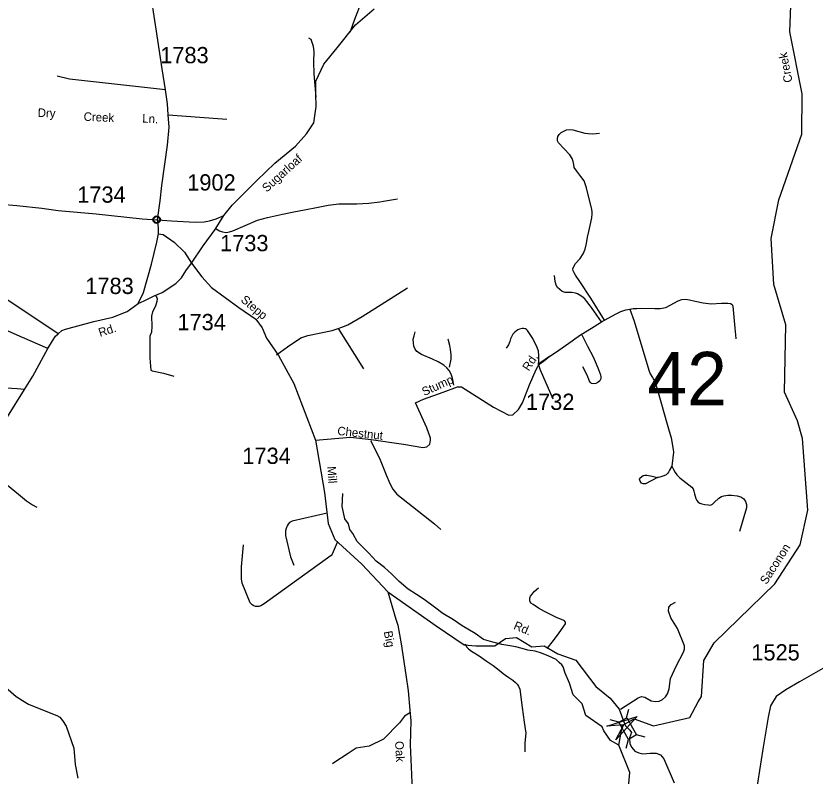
# Model space of a CAD drawing. Extents: x 884530 to 1028605, y 526725 to 653634.
# Drawn here: x 996441 to 1002580, y 595376 to 601215 of the extents above; entities that cross this region are included whole.
import ezdxf

# ---------------------------------------------------------------- set-up
doc = ezdxf.new("R2010")
doc.units = 0
for name, color, linetype in [('Exist Civil Demographics Community CELL', 7, 'Continuous'), ('Exist Hydrographic Creek Single Shore', 7, 'Continuous'), ('Exist Hydrographic Creek Single Shore Label', 7, 'Continuous'), ('Exist Hydrographic Misc Water Feature', 7, 'Continuous'), ('Exist Road Non-System Type 51', 7, 'Continuous'), ('Exist Road Non-System Type 51 Label', 7, 'Continuous'), ('Exist Road Secondary Structure Standard Bridge Attributed CELL', 7, 'Continuous'), ('Exist Road Secondary Structure Standard Bridge CELL', 7, 'Continuous'), ('Exist Road Secondary Structure Standard Bridge Number Label', 7, 'Continuous'), ('Exist Road Secondary Type 51 Attributed', 7, 'Continuous'), ('Exist Road Secondary Type 51 Label', 7, 'Continuous'), ('Exist Road Secondary Type 51 Number Label', 7, 'Continuous')]:
    doc.layers.add(name, color=color, linetype=linetype)

msp = doc.modelspace()

# ---------------------------------------------------------------- linework, layer by layer
at = {"layer": 'Exist Civil Demographics Community CELL'}
msp.add_lwpolyline([(997498.3, 599653.7), (997498.6, 599655.4), (997499.2, 599657.4), (997500.1, 599659.6), (997501, 599661.4), (997502, 599663.1), (997503.1, 599664.7), (997504.3, 599666), (997505.7, 599667.4), (997507.4, 599668.8), (997509.1, 599669.9), (997510.6, 599670.8), (997512.1, 599671.6), (997513.8, 599672.3), (997515.5, 599672.8), (997516.8, 599673.2), (997518.3, 599673.4), (997519.5, 599673.6), (997521.5, 599673.7), (997522.8, 599673.7), (997524.6, 599673.6), (997526.1, 599673.4), (997527.5, 599673.1), (997529.1, 599672.6), (997530.6, 599672), (997532.7, 599671.1), (997534.6, 599670.1), (997536.1, 599669), (997537.7, 599667.8), (997538.7, 599666.8), (997540, 599665.5), (997541.1, 599664.1), (997542.1, 599662.7), (997543, 599661.1), (997543.8, 599659.6), (997544.4, 599658), (997544.9, 599656.5), (997545.3, 599655.1), (997545.6, 599653.3), (997545.8, 599651.8), (997545.9, 599650), (997545.8, 599648.2), (997545.6, 599646.5), (997545.4, 599644.8), (997544.9, 599642.9), (997544.3, 599641.2), (997543.6, 599639.6), (997542.6, 599637.8), (997541.6, 599636.2), (997540.6, 599634.7), (997539.3, 599633.3), (997537.7, 599631.8), (997536.1, 599630.5), (997534.6, 599629.5), (997533.3, 599628.7), (997531.2, 599627.7), (997529, 599626.9), (997527.2, 599626.5), (997525.2, 599626.1), (997523.9, 599625.9), (997522.5, 599625.8), (997520.8, 599625.8), (997519.5, 599626), (997517.8, 599626.2), (997516, 599626.6), (997514.6, 599627), (997513, 599627.6), (997511.6, 599628.2), (997510.4, 599628.8), (997508.3, 599630.1), (997506.6, 599631.4), (997505.1, 599632.8), (997503.8, 599634.2), (997502.8, 599635.4), (997501.9, 599636.7), (997500.6, 599638.9), (997500.1, 599640), (997499.6, 599641.2), (997498.8, 599643.7), (997498.3, 599645.8), (997498.1, 599647.4), (997498, 599649.3), (997498, 599650.8), (997498.2, 599652.7)], close=True, dxfattribs=at)
msp.add_lwpolyline([(997498.3, 599653.7), (997498.6, 599655.4), (997499.2, 599657.4), (997500.1, 599659.6), (997501, 599661.4), (997502, 599663.1), (997503.1, 599664.7), (997504.3, 599666), (997505.7, 599667.4), (997507.4, 599668.8), (997509.1, 599669.9), (997510.6, 599670.8), (997512.1, 599671.6), (997513.8, 599672.3), (997515.5, 599672.8), (997516.8, 599673.2), (997518.3, 599673.4), (997519.5, 599673.6), (997521.5, 599673.7), (997522.8, 599673.7), (997524.6, 599673.6), (997526.1, 599673.4), (997527.5, 599673.1), (997529.1, 599672.6), (997530.6, 599672), (997532.7, 599671.1), (997534.6, 599670.1), (997536.1, 599669), (997537.7, 599667.8), (997538.7, 599666.8), (997540, 599665.5), (997541.1, 599664.1), (997542.1, 599662.7), (997543, 599661.1), (997543.8, 599659.6), (997544.4, 599658), (997544.9, 599656.5), (997545.3, 599655.1), (997545.6, 599653.3), (997545.8, 599651.8), (997545.9, 599650), (997545.8, 599648.2), (997545.6, 599646.5), (997545.4, 599644.8), (997544.9, 599642.9), (997544.3, 599641.2), (997543.6, 599639.6), (997542.6, 599637.8), (997541.6, 599636.2), (997540.6, 599634.7), (997539.3, 599633.3), (997537.7, 599631.8), (997536.1, 599630.5), (997534.6, 599629.5), (997533.3, 599628.7), (997531.2, 599627.7), (997529, 599626.9), (997527.2, 599626.5), (997525.2, 599626.1), (997523.9, 599625.9), (997522.5, 599625.8), (997520.8, 599625.8), (997519.5, 599626), (997517.8, 599626.2), (997516, 599626.6), (997514.6, 599627), (997513, 599627.6), (997511.6, 599628.2), (997510.4, 599628.8), (997508.3, 599630.1), (997506.6, 599631.4), (997505.1, 599632.8), (997503.8, 599634.2), (997502.8, 599635.4), (997501.9, 599636.7), (997500.6, 599638.9), (997500.1, 599640), (997499.6, 599641.2), (997498.8, 599643.7), (997498.3, 599645.8), (997498.1, 599647.4), (997498, 599649.3), (997498, 599650.8), (997498.2, 599652.7)], close=True, dxfattribs=at)
for centre, radius in [((997522, 599649.9), 28.8), ((997522, 599649.9), 28.8), ((997521.9, 599650), 23.4), ((997521.9, 599650), 23.4)]:
    msp.add_circle(centre, radius, dxfattribs=at)
at = {"layer": 'Exist Hydrographic Creek Single Shore'}
for points in [[(1001072.7, 595612.7), (1001101.1, 595766.4), (1001190.1, 595816.8), (1001337.8, 595760.8), (1001616.9, 595824.8), (1001682.4, 595945), (1001708.5, 595987.2), (1001726.4, 596262.5), (1001805.8, 596398.7), (1002271.3, 596852.1), (1002464.9, 597153.4), (1002523.6, 597418.1), (1002483.7, 597970.3), (1002446.4, 598105.6), (1002345.4, 598324.2), (1002354.5, 598842.6), (1002264.6, 599152.9), (1002242.9, 599504.5), (1002302.9, 599801.9), (1002478.2, 600307.1), (1002480.2, 600615.5), (1002387.6, 601093.3), (1002401.4, 601500)], [(1001026.8, 592298.9), (1001095.5, 592539.8), (1001114.9, 592638.7), (1001081.4, 592758.7), (1001046.1, 592944.1), (1001079.6, 593168.3), (1001169.4, 593519.9), (1001155.4, 593679.7), (1001178.8, 593811.2), (1001192.9, 593952.1), (1001151.1, 594272.1), (1001007.6, 594468.6), (1000969.5, 594577.7), (1000975.4, 594751.5), (1001114.6, 594922.6), (1001156.5, 595402.4), (1001072.7, 595612.7)]]:
    msp.add_lwpolyline(points, dxfattribs=at)
at = {"layer": 'Exist Hydrographic Misc Water Feature'}
msp.add_lwpolyline([(1001072.7, 595612.7), (1001009.9, 595649), (1000958.3, 595723), (1000944.2, 595754.7), (1000819.8, 595841.6), (1000791.7, 595930.8), (1000721.3, 596001.3), (1000693.1, 596090.6), (1000660.3, 596165.7), (1000644.9, 596215.9), (1000633.6, 596230.4), (1000614.3, 596249.3), (1000591.1, 596270.3), (1000536.1, 596296.6), (1000478.9, 596320.9), (1000429.4, 596335), (1000373.6, 596343.3), (1000330, 596355.1), (1000280.4, 596369.2), (1000174.9, 596387.5), (1000103.4, 596404.5), (1000032.1, 596425.5), (999969.8, 596470.2), (999868.1, 596530.4), (999801.9, 596577.3), (999721.7, 596624.7), (999655.6, 596673.5), (999578, 596732.8), (999517.4, 596771.3), (999454.9, 596812), (999385.2, 596871), (999327.5, 596927.5), (999273.4, 596977.8), (999209.4, 597026.6), (999151.9, 597089.1), (999063.3, 597176.9), (999027.9, 597240.5), (999007.1, 597269.5), (998995, 597314), (998968.4, 597351.2), (998958.5, 597399.7), (998946.5, 597446.3), (998952.7, 597546.3)], dxfattribs=at)
at = {"layer": 'Exist Road Non-System Type 51'}
for p, q in [((997611.6, 600454.6), (998061.9, 600422.4)), ((1000938.7, 598864.5), (1000963.7, 598878.4)), ((996490.5, 598745), (996309.4, 598823.1)), ((998915.5, 598814.8), (999111.1, 598505.3)), ((996685.4, 598661), (996490.5, 598745))]:
    msp.add_line(p, q, dxfattribs=at)
for points in [[(999007.4, 601089.3), (999052, 601211.7), (999068.3, 601249.1), (999082.9, 601290), (999091.5, 601316.5), (999096.5, 601341.8), (999093.6, 601370.8), (999090.2, 601383.6), (999087.4, 601391.5)], [(998746.4, 600591.3), (998731, 600769), (998729.2, 600861.5), (998731.6, 600942.6), (998727.3, 600980.4), (998707.8, 601034.8), (998690.8, 601044.3)], [(997591, 600647.6), (997382.8, 600671.1), (996851.7, 600730.3), (996757.7, 600751.8)], [(1000963.7, 598878.4), (1000857.3, 599047.3), (1000773.7, 599174.6), (1000739.5, 599222.6), (1000729.2, 599241.7), (1000722.3, 599258.1), (1000720.3, 599271.8), (1000725, 599285.5), (1000740.8, 599312.2), (1000775.5, 599352.3), (1000798.1, 599388.3), (1000814.1, 599424.2), (1000823.4, 599468.2), (1000831.2, 599516.3), (1000843.3, 599560.2), (1000852.8, 599604.2), (1000864.8, 599664.1), (1000868.2, 599696), (1000867.4, 599710.8), (1000865, 599728.7), (1000824.4, 599893.5), (1000805.2, 599948.3), (1000781.9, 599981.1), (1000749.7, 600022.9), (1000730.5, 600051.6), (1000725.7, 600073.5), (1000722.3, 600097.5), (1000714.1, 600120.8), (1000696.3, 600146.8), (1000653.9, 600194.7), (1000609.4, 600239.2), (1000602.6, 600255.6), (1000601.2, 600272.1), (1000604.6, 600289.2), (1000613.5, 600304.2), (1000630.2, 600318.4), (1000655.6, 600333), (1000670.2, 600339.8), (1000692.2, 600342), (1000719.6, 600339.9), (1000810.7, 600313.8), (1000837.4, 600311.8), (1000873.7, 600310.4), (1000923.4, 600314.4)], [(997978.2, 599579.7), (998003.7, 599563.7), (998027.7, 599556.7), (998056.2, 599552.2), (998080.9, 599555.4), (998107.4, 599563.1), (998297.7, 599645.6), (998373.3, 599665.5), (998488.6, 599693.4), (998576.1, 599709.3), (998657.6, 599725.2), (998763, 599747), (998840.5, 599762.1), (998922.3, 599771.6), (999059.6, 599771.6), (999151.1, 599776.9), (999237.4, 599787.8), (999264.2, 599793.1), (999371.8, 599809.1)], [(996765.5, 598773.5), (996356.2, 599046.4), (996333.9, 599061.6), (996327.2, 599086), (996322.9, 599101.3), (996321, 599117.3), (996318.6, 599137.6), (996301, 599171), (996282.4, 599181.7), (996260.9, 599179.9), (996243.1, 599165.1), (996240.5, 599151.4), (996250.3, 599130), (996264.5, 599111.4), (996293.8, 599089.1), (996333.9, 599061.6)], [(1000938.7, 598864.5), (1000904.8, 598916.2), (1000862, 598974.7), (1000827.8, 599021.9), (1000810.7, 599041.8), (1000788.1, 599059.6), (1000768.9, 599072.6), (1000753.9, 599080.1), (1000738.9, 599085.6), (1000710.7, 599090.4), (1000685.3, 599089.8), (1000659.4, 599090.4), (1000638.2, 599098.6), (1000618.3, 599113.7), (1000601.9, 599129.4), (1000591.5, 599145.9), (1000583.4, 599175.3), (1000578.4, 599221.4)], [(998915.5, 598814.8), (998943.6, 598824.1), (998989.9, 598842.6), (999101.9, 598906.2), (999448.5, 599126.9)], [(997510.2, 599070.8), (997521.6, 599056.2), (997526, 599041.1), (997522.6, 599021.7), (997513.3, 598986.4), (997491.3, 598943.1), (997483.5, 598908.9), (997485.5, 598831.5), (997481.6, 598784.6), (997469.8, 598756.2), (997469.8, 598711.2), (997468.9, 598653.5), (997470.8, 598584.9), (997476.3, 598493.1), (997486.9, 598490.1), (997573.6, 598471.4), (997654.8, 598447.9)], [(1001155.9, 598961.5), (1001182.5, 598966.5), (1001210, 598968.3), (1001250.5, 598969.6), (1001349.1, 598966.9), (1001389.6, 598968.3), (1001432.9, 598976.4), (1001467.9, 598992.6), (1001527.4, 599027.7), (1001556, 599036.1), (1001584.3, 599038.2), (1001615, 599034.5), (1001657.8, 599023.2), (1001719.9, 599011.9), (1001782.7, 599004.4), (1001862.3, 599007.4), (1001909.5, 599008.8), (1001929.9, 599006), (1001942.2, 598999.4), (1001948.5, 598985.6), (1001964.8, 598815.4), (1001969.8, 598765.2), (1001971.7, 598735.7)], [(1000963.7, 598878.4), (1001051.7, 598927.5), (1001088, 598945.2), (1001125.6, 598957.5), (1001155.9, 598961.5)], [(1001155.9, 598961.5), (1001191.3, 598870.6), (1001302.2, 598492.7), (1001313.2, 598464.7), (1001331.7, 598436.6), (1001349.5, 598403.8), (1001364.6, 598357.9), (1001454.9, 598043), (1001474.1, 597973.1), (1001490.7, 597883.9), (1001492.5, 597863.9), (1001479.8, 597757.4)], [(998443.6, 598611.9), (998526, 598673.1), (998630.1, 598741.1), (998683.7, 598760.6), (998784.2, 598780.2), (998870.8, 598799.9), (998915.5, 598814.8)], [(1000456.1, 598534.7), (1000456.9, 598569.2), (1000458.6, 598605.5), (1000456.1, 598638.7), (1000445.4, 598667.9), (1000412.2, 598736.4), (1000371.6, 598798.3), (1000362.3, 598807.6), (1000356.1, 598811.6), (1000349.5, 598812.5), (1000339.3, 598813.8), (1000330.9, 598813.8), (1000318.9, 598811.6), (1000310.1, 598808.9), (1000297.8, 598802.7), (1000286.2, 598797), (1000273, 598786.4), (1000259.2, 598769.6), (1000240.7, 598735.6), (1000234.9, 598714.3), (1000224.8, 598688.2), (1000206.2, 598663)], [(1000786.9, 598770.4), (1000795.2, 598776.4), (1000883.9, 598830.3), (1000938.7, 598864.5)], [(999803.8, 598379.6), (999794.6, 598433.4), (999784.1, 598462.4), (999769.7, 598492.6), (999751.2, 598512.3), (999729, 598533.4), (999685.6, 598558.3), (999640.9, 598578), (999556.7, 598614.8), (999519.9, 598638.5), (999506.8, 598655.6), (999498.9, 598678), (999494.9, 598704.2), (999493.7, 598731.8), (999500.2, 598756.8), (999508.1, 598789.6)], [(1000456.1, 598534.7), (1000503.5, 598569.7), (1000536, 598595.4), (1000587.2, 598630.5), (1000714.9, 598720), (1000733.8, 598733.6), (1000786.9, 598770.4)], [(1000786.9, 598770.4), (1000833.1, 598678.9), (1000874.7, 598596.6), (1000898.9, 598542.1), (1000916.7, 598499), (1000932.3, 598457.4), (1000935.3, 598442.2), (1000934.1, 598428.3), (1000927.2, 598412.9), (1000911.4, 598398.7), (1000895.5, 598391.5), (1000875.5, 598388.1), (1000862.2, 598391.2), (1000852.5, 598401.1), (1000844.9, 598415.5), (1000831.4, 598450.3), (1000795.7, 598520.7)], [(999772.3, 598516.3), (999785.5, 598579.4), (999785.5, 598614.8), (999780.2, 598651.6), (999773.7, 598684.5), (999761.8, 598731.8)], [(1000456.1, 598534.7), (1000468.2, 598497.6), (1000565.8, 598274.4)], [(996507.6, 598345.2), (996449.2, 598349.5), (996233.7, 598363), (996187.2, 598367.4), (996073.4, 598372.4), (996017.5, 598375.9), (995968.9, 598373.8)], [(999164.2, 597952.5), (999234.4, 597817.5), (999284.4, 597689.5), (999314.4, 597623.5), (999336.3, 597579.5), (999368.3, 597541.5), (999656.2, 597313.6), (999706.2, 597269.6)], [(996165.2, 597797), (996240.7, 597733.5), (996376.6, 597611.6), (996459.7, 597540.9), (996522.8, 597490), (996569.3, 597459.9), (996602.2, 597442.8)], [(1001479.8, 597757.4), (1001461, 597725.1), (1001454.3, 597709.8), (1001446.6, 597699.6), (1001436.3, 597690.2), (1001418.6, 597681.7), (1001387.8, 597671.5), (1001377.5, 597669.5), (1001370.4, 597668.5), (1001277.8, 597619.7), (1001260, 597621.1), (1001246.7, 597627.2), (1001235.4, 597641.1), (1001231.3, 597656.7), (1001233.6, 597664.1), (1001248.1, 597678.2), (1001259.8, 597683.9), (1001272.3, 597688), (1001287.1, 597687.8), (1001328.3, 597679.5), (1001370.4, 597668.5)], [(1001479.8, 597757.4), (1001493.2, 597731.4), (1001506.3, 597706.7), (1001518.6, 597690.4), (1001541.8, 597667.1), (1001634.2, 597595.2), (1001643.9, 597581.5), (1001650, 597563.7), (1001653.5, 597544.5), (1001663.6, 597507.6), (1001671.2, 597493.2), (1001680.9, 597480.9), (1001695.8, 597471.9), (1001710.3, 597466.5), (1001732.2, 597462.4), (1001759.6, 597458.3), (1001771.9, 597457.5), (1001781.6, 597458.7), (1001791.8, 597465.1), (1001804.7, 597476.8), (1001841.1, 597511.6), (1001860.2, 597522.6), (1001880.1, 597528.7), (1001909.5, 597532.9), (1001938.9, 597533.6), (1001980.6, 597528.7), (1002010.2, 597519.9), (1002032, 597504.8), (1002046.5, 597486.3), (1002054.7, 597462.4), (1002054.7, 597436.4), (1001999.9, 597255.8)], [(998831, 597396.4), (998562.2, 597334.6), (998543.4, 597323.9), (998532.6, 597312.1), (998524.3, 597299), (998516, 597277.6), (998511.3, 597258.7), (998511.3, 597239.7), (998511.3, 597224.3), (998549.2, 597059.5), (998575.7, 596996.6)], [(998909.3, 597170.3), (998870.6, 597079.3), (998862.7, 597069.5), (998348.8, 596700.1), (998321.4, 596682.5), (998305.8, 596678.6), (998294, 596678.6), (998282.3, 596678.6), (998268.7, 596682.5), (998255, 596690.3), (998241.3, 596705.9), (998178.8, 596858.4), (998172.9, 596891.6), (998172.9, 596926.8), (998172.9, 596983.5), (998188.5, 597153.5)], [(1000521.1, 596354.8), (1000570.7, 596416.5), (1000614, 596476.2), (1000663.3, 596546.2), (1000663.3, 596559.2), (1000656.4, 596569.6), (1000645.8, 596573.3), (1000624.3, 596580.8), (1000594.1, 596592.9), (1000557.8, 596611.1), (1000500.7, 596641.4), (1000456.6, 596666.4), (1000413.3, 596694.1), (1000397.7, 596704.5), (1000388.2, 596722.6), (1000388.2, 596743.4), (1000394.3, 596759), (1000407.3, 596773.7), (1000422.9, 596793.6), (1000456.6, 596822.1)], [(1001084.5, 595890.6), (1001185.1, 595953.2), (1001222.1, 595976.8), (1001247.3, 595986.8), (1001272.4, 595981.8), (1001321.1, 595953.2), (1001354.7, 595948.2), (1001381.6, 595951.6), (1001408.5, 595965), (1001432, 595985.2), (1001445.5, 596007), (1001458.9, 596047.3), (1001470.6, 596124.5), (1001515.9, 596225.3), (1001570.1, 596326.9), (1001578, 596351.2), (1001576.4, 596376.5), (1001522.7, 596510.8), (1001472.3, 596591.4), (1001453.8, 596643.5), (1001457.2, 596673.7), (1001474, 596693.9), (1001507.6, 596710.7)], [(999892.5, 596391.1), (999903.3, 596369.6), (999919, 596353.1), (999939.7, 596336.6), (1000000.8, 596298.6), (1000053.6, 596262.2), (1000107.3, 596225.9), (1000152.7, 596189.5), (1000184.9, 596164), (1000218.8, 596139.2), (1000258.4, 596111.9), (1000278.2, 596095.4), (1000290.6, 596083), (1000301.4, 596065.7), (1000311.3, 596044.2), (1000330.4, 595902.6), (1000345.9, 595790.2), (1000359.1, 595704.3), (1000350.3, 595631.6), (1000350.3, 595563.4)], [(999473.3, 595863.3), (999426.1, 595835.2), (999388.3, 595786.2), (999264.4, 595660.4), (999155.2, 595605.4), (999055.2, 595590.2), (998992.5, 595548.8), (998883.7, 595478.6), (998873, 595469.8)]]:
    msp.add_lwpolyline(points, dxfattribs=at)
at = {"layer": 'Exist Road Secondary Structure Standard Bridge Attributed CELL'}
msp.add_lwpolyline([(1000980.3, 595760.3), (1001212.6, 595834.5), (1001048.5, 595654.1), (1001110, 595768.6)], close=True, dxfattribs=at)
at = {"layer": 'Exist Road Secondary Structure Standard Bridge CELL'}
for p, q in [((1001132.3, 595823.6), (1001150.2, 595890.3)), ((1001072.6, 595789.1), (1001005.9, 595807)), ((1001275.6, 595675.5), (1001209, 595693.4)), ((1001130, 595591.5), (1001147.8, 595658.1))]:
    msp.add_line(p, q, dxfattribs=at)
msp.add_lwpolyline([(1001147.8, 595658.1), (1001072.3, 595789), (1001133.4, 595824.3), (1001209, 595693.4)], close=True, dxfattribs=at)
at = {"layer": 'Exist Road Secondary Type 51 Attributed'}
for points in [[(997529.6, 599649), (997548.3, 599793.8), (997561, 599912.7), (997604.4, 600222.2), (997617.4, 600359.8), (997611.6, 600454.6), (997605.6, 600538.7), (997591, 600647.6), (997564.3, 600809.2), (997517.3, 601114.2), (997470, 601433.7)], [(998039.3, 599682.9), (998102.5, 599761.9), (998291, 599950.6), (998429.7, 600083.8), (998587.7, 600214.2), (998673.7, 600308.5), (998729.2, 600394.5), (998748.6, 600519.4), (998745.8, 600616.5), (998745.8, 600713.6), (998806.8, 600844.1), (998909.1, 600969.9), (999050.5, 601147.5), (999192, 601269.6)], [(996328.7, 599769.2), (996449.1, 599758.2), (996639.4, 599737.4), (996764.9, 599721.3), (997057.3, 599694), (997410.4, 599657.3), (997529.6, 599649)], [(997529.6, 599649), (997635.4, 599640.8), (997818.4, 599631.6), (997886.1, 599633.5), (997928.2, 599640.8), (997978.3, 599655.6), (998039.3, 599682.9)], [(997789, 599315.1), (997879.3, 599448.3), (997970.6, 599575.4), (998039.3, 599682.9)], [(997535.7, 599542), (997537.2, 599587.8), (997529.6, 599649)], [(997379.1, 599005), (997421.6, 599091.6), (997481.8, 599308.8), (997524.5, 599478.4), (997535.7, 599542)], [(997535.7, 599542), (997570.8, 599535.1), (997656.2, 599477), (997735.2, 599400.7), (997789, 599315.1)], [(997379.1, 599005), (997425.1, 599025.8), (997502.5, 599065.3), (997564.1, 599091.6), (997668.7, 599159.8), (997713, 599204.2), (997746.3, 599258.1), (997789, 599315.1)], [(997789, 599315.1), (997867.9, 599211.1), (997942.5, 599130), (998152.2, 598975.3), (998283.9, 598885.1), (998332.8, 598818.2), (998367.1, 598739.4), (998457.2, 598607.6), (998575, 598392.5), (998741.4, 597955.5)], [(995626.5, 596946.2), (995728.2, 597088.5), (995925.5, 597418.6), (996165.2, 597797), (996374.9, 598135.6), (996507.6, 598345.2), (996571.6, 598447.4), (996685.4, 598661), (996721.3, 598718), (996745, 598753.9), (996765.5, 598773.5), (996793.9, 598797.5), (996822.5, 598810.1), (997039.2, 598868.4), (997186.3, 598901.7), (997294.7, 598945), (997379.1, 599005)], [(998741.4, 597955.5), (999011.4, 597978.1), (999171.2, 597961.8), (999417.4, 597925.9), (999565.8, 597899.8), (999598.4, 597904.7), (999619.6, 597925.9), (999626.1, 597955.3), (999624.7, 597970.6), (999598.4, 598051.6), (999511.1, 598244.1), (999571.5, 598271.8), (999723.1, 598324), (999834, 598366.5), (999863.3, 598364.8), (1000109.7, 598210.2), (1000227.8, 598147.8), (1000258.7, 598151.1), (1000301.1, 598191.9), (1000332.1, 598242.5), (1000386.7, 598381.1), (1000437.3, 598500.1), (1000465, 598549.2), (1000540, 598601.4)], [(998741.4, 597955.5), (998810.7, 597553.2), (998838.4, 597317.3), (998891.3, 597192.7), (999097.8, 597002.6), (999299, 596792.2)], [(999299, 596792.2), (999360, 596582.1), (999374.4, 596535.6), (999399.8, 596392.6), (999437, 596154.4), (999455.4, 596029.8), (999467.3, 595881.1), (999474.4, 595800.9), (999469.8, 595615.6), (999478.2, 595447.3), (999482.1, 595325), (999481.9, 595257), (999466.4, 595133.3), (999467.4, 595037.4), (999498.3, 594918), (999524.5, 594812.1), (999559.9, 594702.3)], [(999299, 596792.2), (999668.3, 596529.4), (999883.2, 596383.8), (999973.4, 596376.8), (1000118.9, 596376.8), (1000202.1, 596432.3), (1000285.3, 596439.3), (1000403.2, 596369.9), (1000500.2, 596376.8), (1000604.2, 596314.4), (1000742.8, 596265.8), (1000895.4, 596064.7), (1001006.3, 595974.5), (1001075.6, 595891.2), (1001110.2, 595793.9), (1001125.1, 595763), (1001142.2, 595744.7)], [(1002639.5, 596202.7), (1002460.5, 596100.3), (1002354.4, 596039.6), (1002281.7, 595986.1), (1002237.4, 595916.1), (1002221.1, 595828.2), (1002177.7, 595583.3), (1002127.3, 595256.1)], [(996315.7, 596097.8), (996442.9, 595987.8), (996491.8, 595956.3), (996536.8, 595928.2), (996659, 595879.8), (996756, 595840.9), (996779.4, 595827.3), (996798.8, 595804), (996828, 595758.9), (996886.2, 595589.4), (996896.3, 595465.7), (996916.9, 595358.7)], [(1001142.2, 595744.7), (1001158.2, 595727.5), (1001169.7, 595710.4), (1001154.8, 595670.3), (1001156.7, 595623.7), (1001172.5, 595596), (1001196.5, 595566.3), (1001227.4, 595553.7), (1001257.1, 595545.7), (1001313.1, 595551.4), (1001358.8, 595552.5), (1001393.1, 595538.8), (1001419.4, 595509.1), (1001499, 595323.6)]]:
    msp.add_lwpolyline(points, dxfattribs=at)

# ---------------------------------------------------------------- texts
at = {"layer": 'Exist Hydrographic Creek Single Shore Label'}
for s, rotation, p in [('Creek', 100.96668, (1002407.5, 600709.3)), ('Creek', 100.96668, (1002407.5, 600709.3)), ('Saconon', 57.2835, (1002206.9, 596843)), ('Saconon', 57.2835, (1002206.9, 596843))]:
    msp.add_text(s, height=65.62, rotation=rotation, dxfattribs=at).set_placement(p)
at = {"layer": 'Exist Road Non-System Type 51 Label'}
for s, p in [('Dry', (996607.2, 600440.3)), ('Creek', (996960.1, 600409.9)), ('Ln.', (997410.6, 600395.8))]:
    msp.add_text(s, height=65.62, rotation=357.49019, dxfattribs=at).set_placement(p)
at = {"layer": 'Exist Road Secondary Structure Standard Bridge Number Label'}
msp.add_text('42', height=410.1, dxfattribs=at).set_placement((1001293, 598224))
at = {"layer": 'Exist Road Secondary Type 51 Label'}
for s, rotation, p in [('Sugarloaf', 42.06161, (998367.9, 599857.2)), ('Stepp', 319.88436, (998162.9, 599025.6)), ('Rd.', 17.43114, (997087.2, 598749.4)), ('Rd.', 56.40457, (1000381.3, 598482.1)), ('Stump', 24.39412, (999577.4, 598294)), ('Chestnut', 353.72494, (998907.5, 597996.7)), ('Mill', 273.75061, (998833.2, 597753.6)), ('Rd.', 336.93332, (1000258.6, 596508.2)), ('Big', 280.04811, (999266.7, 596485.4)), ('Oak', 272.86462, (999353.4, 595643.6))]:
    msp.add_text(s, height=65.62, rotation=rotation, dxfattribs=at).set_placement(p)
at = {"layer": 'Exist Road Secondary Type 51 Number Label'}
for s, p in [('1783', (997549.7, 600851.4)), ('1902', (997757.2, 599873.6)), ('1734', (996912, 599780.3)), ('1733', (998009.4, 599407.7)), ('1783', (996973.9, 599079)), ('1734', (997681.7, 598800.7)), ('1732', (1000359.5, 598188.6)), ('1734', (998180.6, 597773.6)), ('1525', (1002090.8, 596264))]:
    msp.add_text(s, height=125, dxfattribs=at).set_placement(p)

doc.saveas('drawing.dxf')
